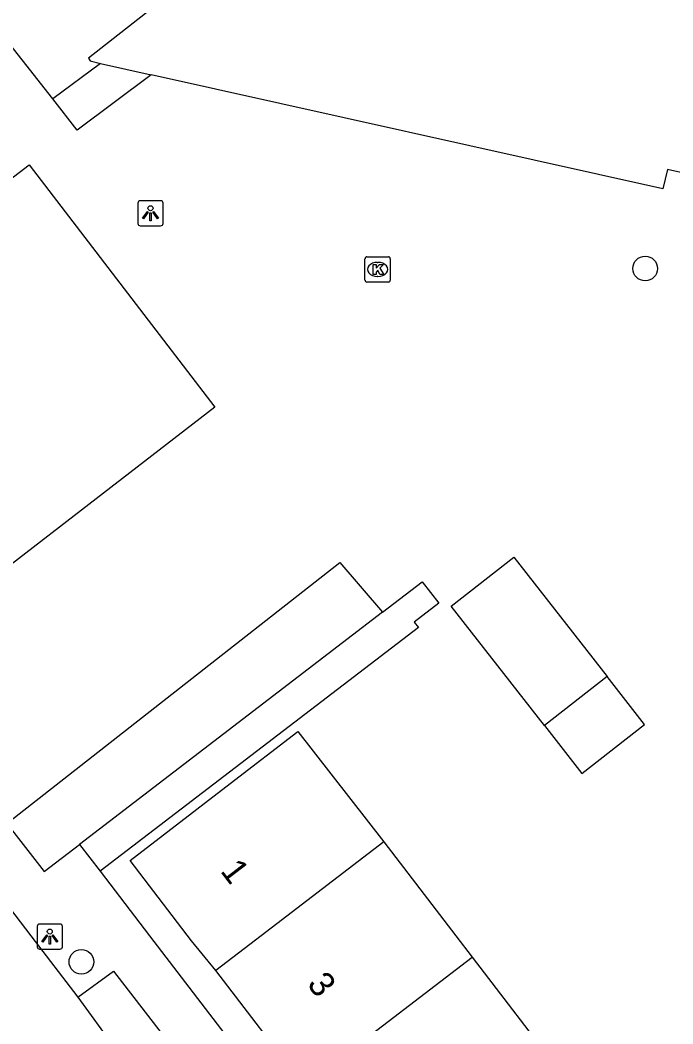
# Model space of a CAD drawing. Extents: x 161771 to 163125, y 382479 to 383177.
# Drawn here: x 162146.24 to 162172.12, y 382996.5 to 383036.32 of the extents above; entities that cross this region are included whole.
import ezdxf

# ---------------------------------------------------------------- set-up
doc = ezdxf.new("R2010")
doc.units = 0
for name, color, linetype in [('IMGEO_Boom', 7, 'Continuous'), ('IMGEO_Kolk', 7, 'Continuous'), ('IMGEO_Lichtpunt', 7, 'Continuous'), ('IMGEO_Pand', 7, 'Continuous'), ('IMGEO_Pand_nummerreeks', 7, 'Continuous'), ('IMGEO_Rijbaan_lokaal_open', 7, 'Continuous'), ('IMGEO_Voetpad_open', 7, 'Continuous')]:
    doc.layers.add(name, color=color, linetype=linetype)

msp = doc.modelspace()

# ---------------------------------------------------------------- linework, layer by layer
at = {"layer": 'IMGEO_Boom'}
for centre in [(162171.019, 383026.463), (162148.669, 382998.966)]:
    msp.add_circle(centre, 0.489, dxfattribs=at)
at = {"layer": 'IMGEO_Kolk'}
for p, q in [((162159.911, 383026.003), (162159.911, 383026.855)), ((162159.986, 383026.929), (162160.838, 383026.929)), ((162160.399, 383026.709), (162160.424, 383026.709)), ((162160.912, 383026.855), (162160.912, 383026.003)), ((162160.838, 383025.929), (162159.986, 383025.929)), ((162160.422, 383026.149), (162160.397, 383026.149))]:
    msp.add_line(p, q, dxfattribs=at)
for points in [[(162159.911, 383026.003), (162159.911, 383026.855)], [(162159.986, 383026.929), (162160.838, 383026.929)], [(162160.232, 383026.629), (162160.355, 383026.629), (162160.355, 383026.478), (162160.485, 383026.629), (162160.649, 383026.629), (162160.503, 383026.478), (162160.656, 383026.229), (162160.504, 383026.229), (162160.419, 383026.393), (162160.355, 383026.326), (162160.355, 383026.229), (162160.232, 383026.229), (162160.232, 383026.629)], [(162160.912, 383026.855), (162160.912, 383026.003)], [(162160.838, 383025.929), (162159.986, 383025.929)]]:
    msp.add_lwpolyline(points, dxfattribs=at)
for centre, start, end in [((162159.988, 383026.853), 91.552, 178.448), ((162159.988, 383026.853), 91.552, 178.448), ((162160.836, 383026.853), 1.552, 88.448), ((162160.836, 383026.853), 1.552, 88.448), ((162159.988, 383026.005), 181.552, 268.448), ((162159.988, 383026.005), 181.552, 268.448), ((162160.836, 383026.005), 271.552, 358.448), ((162160.836, 383026.005), 271.552, 358.448)]:
    msp.add_arc(centre, 0.0765, start, end, dxfattribs=at)
for centre, major_axis, ratio, start_param, end_param in [((162160.398, 383026.429), (-0.387, 0.002), 0.722429, 4.712389, 7.853982), ((162160.423, 383026.429), (-0.39, 0.002), 0.717154, 1.570796, 4.712389)]:
    msp.add_ellipse(centre, major_axis=major_axis, ratio=ratio, start_param=start_param, end_param=end_param, dxfattribs=at)
at = {"layer": 'IMGEO_Lichtpunt'}
for p, q in [((162150.909, 383029.059), (162150.909, 383028.252)), ((162150.909, 383029.059), (162150.909, 383028.252)), ((162151.811, 383029.154), (162151.003, 383029.154)), ((162151.811, 383029.154), (162151.003, 383029.154)), ((162151.905, 383028.252), (162151.905, 383029.059)), ((162151.905, 383028.252), (162151.905, 383029.059)), ((162151.003, 383028.158), (162151.811, 383028.158)), ((162151.003, 383028.158), (162151.811, 383028.158)), ((162146.918, 383000.37), (162146.918, 382999.563)), ((162146.918, 383000.37), (162146.918, 382999.563)), ((162147.82, 383000.465), (162147.012, 383000.465)), ((162147.82, 383000.465), (162147.012, 383000.465)), ((162147.914, 382999.563), (162147.914, 383000.37)), ((162147.914, 382999.563), (162147.914, 383000.37)), ((162147.012, 382999.469), (162147.82, 382999.469)), ((162147.012, 382999.469), (162147.82, 382999.469))]:
    msp.add_line(p, q, dxfattribs=at)
for points in [[(162151.283, 383028.723), (162151.322, 383028.695), (162151.134, 383028.433), (162151.096, 383028.46), (162151.283, 383028.723)], [(162151.385, 383028.675), (162151.432, 383028.675), (162151.432, 383028.353), (162151.385, 383028.353), (162151.385, 383028.675)], [(162151.495, 383028.695), (162151.533, 383028.722), (162151.72, 383028.46), (162151.681, 383028.432), (162151.495, 383028.695)], [(162147.292, 383000.034), (162147.331, 383000.006), (162147.143, 382999.744), (162147.105, 382999.771), (162147.292, 383000.034)], [(162147.394, 382999.986), (162147.441, 382999.986), (162147.441, 382999.664), (162147.394, 382999.664), (162147.394, 382999.986)], [(162147.504, 383000.006), (162147.542, 383000.033), (162147.729, 382999.771), (162147.69, 382999.743), (162147.504, 383000.006)]]:
    msp.add_lwpolyline(points, dxfattribs=at)
for centre in [(162151.408, 383028.857), (162147.417, 383000.168)]:
    msp.add_circle(centre, 0.0994, dxfattribs=at)
for centre, start, end in [((162151.003, 383029.059), 90, 180), ((162151.003, 383029.059), 90, 180), ((162151.811, 383029.059), 0, 90), ((162151.811, 383029.059), 0, 90), ((162151.003, 383028.252), 180, 270), ((162151.003, 383028.252), 180, 270), ((162151.811, 383028.252), 270, 0), ((162151.811, 383028.252), 270, 360), ((162147.012, 383000.37), 90, 180), ((162147.012, 383000.37), 90, 180), ((162147.82, 383000.37), 0, 90), ((162147.82, 383000.37), 0, 90), ((162147.012, 382999.563), 180, 270), ((162147.012, 382999.563), 180, 270), ((162147.82, 382999.563), 270, 0), ((162147.82, 382999.563), 270, 360)]:
    msp.add_arc(centre, 0.0946, start, end, dxfattribs=at)
at = {"layer": 'IMGEO_Pand'}
for points in [[(162171.735, 383052.687), (162148.955, 383034.805), (162149.016, 383034.708), (162149.427, 383034.6)], [(162149.427, 383034.6), (162151.435, 383034.151)], [(162234.295, 382992.755), (162229.703, 383000), (162223.821, 383009.282), (162225.198, 383015.586), (162224.97, 383015.963), (162221.106, 383013.505), (162218.291, 383017.954), (162220.699, 383019.481), (162171.9, 383030.395), (162171.715, 383029.631), (162151.435, 383034.151)], [(162133.689, 383020.164), (162140.511, 383025.385), (162142.079, 383026.637), (162141.882, 383026.965), (162146.596, 383030.577), (162153.964, 383020.967), (162140.87, 383010.86)], [(162145.715, 383004.453), (162158.92, 383014.8), (162160.608, 383012.838)], [(162167.023, 383008.34), (162163.324, 383013.075), (162165.81, 383015.017), (162169.509, 383010.281)], [(162160.608, 383012.838), (162148.596, 383003.625)], [(162169.509, 383010.281), (162167.023, 383008.34)], [(162167.023, 383008.34), (162168.506, 383006.442), (162170.992, 383008.385), (162169.509, 383010.281)], [(162153.994, 382998.621), (162153.039, 382999.8), (162150.601, 383002.985), (162154.564, 383006.035), (162157.253, 383008.104), (162160.654, 383003.73)], [(162145.715, 383004.453), (162147.19, 383002.547), (162148.596, 383003.625)], [(162160.654, 383003.73), (162155.792, 383000), (162153.994, 382998.621)], [(162160.654, 383003.73), (162163.51, 383000), (162164.156, 382999.156)], [(162157.496, 382994.048), (162164.156, 382999.156)], [(162164.156, 382999.156), (162167.657, 382994.583)], [(162157.496, 382994.048), (162153.994, 382998.621)]]:
    msp.add_lwpolyline(points, dxfattribs=at)
at = {"layer": 'IMGEO_Rijbaan_lokaal_open'}
for points in [[(162129.47, 383022.481), (162134.174, 383016.299), (162143.611, 383003.987), (162146.663, 383000), (162148.529, 382997.562)], [(162148.529, 382997.562), (162149.973, 382995.579), (162159.297, 382983.356), (162168.797, 382971.042), (162179.444, 382957.091), (162190.52, 382942.548)]]:
    msp.add_lwpolyline(points, dxfattribs=at)
at = {"layer": 'IMGEO_Voetpad_open'}
for points in [[(162147.536, 383033.192), (162145.09, 383036.286)], [(162149.427, 383034.6), (162147.536, 383033.192)], [(162151.435, 383034.151), (162148.507, 383031.948), (162147.536, 383033.192)], [(162160.608, 383012.838), (162162.172, 383014.038), (162162.833, 383013.191), (162161.867, 383012.436), (162162.032, 383012.224), (162149.412, 383002.56)], [(162148.596, 383003.625), (162149.412, 383002.56)], [(162149.412, 383002.56), (162151.372, 383000), (162179.375, 382963.431), (162181.208, 382961.038), (162192.55, 382946.313)], [(162148.529, 382997.562), (162149.938, 382998.592), (162153.571, 382993.887)]]:
    msp.add_lwpolyline(points, dxfattribs=at)

# ---------------------------------------------------------------- texts
at = {"layer": 'IMGEO_Pand_nummerreeks'}
for s, rotation, p in [('1', 307.4337, (162154.15, 383002.563)), ('3', 307.4358, (162157.585, 382998.076))]:
    msp.add_text(s, height=1, rotation=rotation, dxfattribs=at).set_placement(p)

doc.saveas('drawing.dxf')
